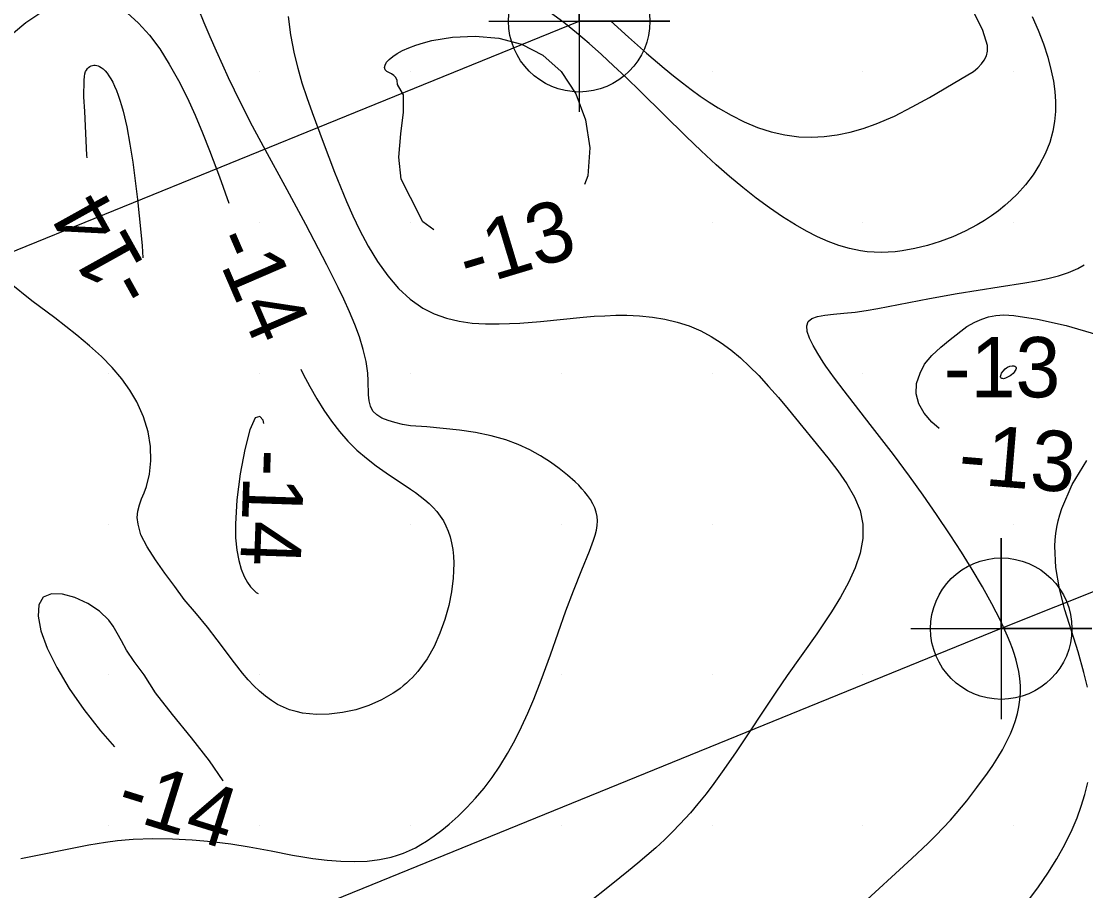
# Model space of a CAD drawing. Extents: x 2602990 to 2605851, y 618069 to 619180.
# Drawn here: x 2604202.1 to 2604237.38, y 618737.85 to 618766.67 of the extents above; entities that cross this region are included whole.
import ezdxf

# ---------------------------------------------------------------- set-up
doc = ezdxf.new("R2010")
doc.units = 0
for name, color, linetype in [('Default', 7, 'Continuous'), ('DTM Contours Major', 7, 'Continuous'), ('DTM Contours Major Text', 7, 'Continuous'), ('DTM Contours Minor', 7, 'Continuous'), ('DTM Contours Minor Text', 7, 'Continuous'), ('Exist DTM Scan Elevation Point', 7, 'Continuous'), ('Exist Structure Major Deck Tunnel Box Culvert', 7, 'Continuous'), ('Exist Structure Major Deck Tunnel Box Culvert Cogo Point CELL', 7, 'Continuous')]:
    doc.layers.add(name, color=color, linetype=linetype)

# ---------------------------------------------------------------- blocks, each defined once
blk = doc.blocks.new('POINT_DISPLAY')
at = {"layer": 'Default'}
blk.add_line((0, 0), (0, 0), dxfattribs=at)
blk = doc.blocks.new('EXIST STRUCTURE MAJOR DECK TUNNEL BOX CULVERT COGO POINT')
at = {"layer": 'Exist Structure Major Deck Tunnel Box Culvert Cogo Point CELL'}
blk.add_lwpolyline([(-0.06, 0), (0.06, 0), (0, 0), (0, 0.06), (0, -0.06)], dxfattribs=at)
blk.add_circle((0, 0), 0.04688, dxfattribs=at)

msp = doc.modelspace()

# ---------------------------------------------------------------- linework, layer by layer
at = {"layer": 'DTM Contours Major'}
for points in [[(2604204.167, 618764.167), (2604204.183, 618764.72), (2604204.192, 618764.834), (2604204.208, 618764.925), (2604204.231, 618765), (2604204.256, 618765.053), (2604204.288, 618765.099), (2604204.324, 618765.138), (2604204.366, 618765.17), (2604204.411, 618765.193), (2604204.459, 618765.209), (2604204.504, 618765.215), (2604204.55, 618765.215), (2604204.597, 618765.207), (2604204.646, 618765.193), (2604204.695, 618765.17), (2604204.745, 618765.141), (2604204.81, 618765.091), (2604204.875, 618765.029), (2604204.94, 618764.953), (2604205.004, 618764.865), (2604205.067, 618764.763), (2604205.129, 618764.649), (2604205.191, 618764.52), (2604205.251, 618764.377), (2604205.309, 618764.222), (2604205.365, 618764.055), (2604205.42, 618763.876), (2604205.471, 618763.685), (2604205.591, 618763.168), (2604205.697, 618762.6), (2604205.791, 618761.999), (2604205.875, 618761.381), (2604205.949, 618760.765), (2604206.065, 618759.677), (2604206.103, 618759.223), (2604206.122, 618758.824)], [(2604204.276, 618762.142), (2604204.27, 618762.233), (2604204.2, 618763.68), (2604204.167, 618764.167)], [(2604210, 618753.571), (2604209.848, 618753.523), (2604209.676, 618753.123), (2604209.504, 618752.471), (2604209.352, 618751.666), (2604209.242, 618750.809), (2604209.194, 618750), (2604209.203, 618749.542), (2604209.242, 618749.143), (2604209.306, 618748.798), (2604209.39, 618748.506), (2604209.488, 618748.261), (2604209.596, 618748.062), (2604209.692, 618747.925), (2604209.79, 618747.818), (2604209.886, 618747.738), (2604209.953, 618747.701)], [(2604210.139, 618753.339), (2604210.117, 618753.446), (2604210, 618753.571)]]:
    msp.add_lwpolyline(points, dxfattribs=at)
at = {"layer": 'DTM Contours Minor'}
for points in [[(2604201.834, 618766.286), (2604202.252, 618766.631), (2604202.675, 618766.921), (2604203.042, 618767.125), (2604203.406, 618767.281), (2604203.765, 618767.386), (2604204.118, 618767.439), (2604204.463, 618767.435), (2604204.799, 618767.373), (2604205.214, 618767.205), (2604205.611, 618766.947), (2604205.988, 618766.611), (2604206.347, 618766.208), (2604206.685, 618765.751), (2604207.004, 618765.25), (2604207.308, 618764.709), (2604207.592, 618764.143), (2604207.858, 618763.562), (2604208.106, 618762.974), (2604208.339, 618762.387), (2604208.664, 618761.517), (2604208.983, 618760.643)], [(2604213.75, 618753.75), (2604213.673, 618753.906), (2604213.63, 618754.088), (2604213.61, 618754.292), (2604213.599, 618754.753), (2604213.585, 618755), (2604213.53, 618755.391), (2604213.435, 618755.794), (2604213.306, 618756.205), (2604213.151, 618756.621), (2604212.976, 618757.039), (2604212.787, 618757.457), (2604212.603, 618757.842), (2604212.224, 618758.601), (2604211.525, 618759.934), (2604210.911, 618761.08), (2604210.124, 618762.518), (2604209.764, 618763.196), (2604209.365, 618763.98), (2604208.97, 618764.796), (2604208.775, 618765.215), (2604208.564, 618765.68), (2604208.358, 618766.149), (2604208.159, 618766.619), (2604207.968, 618767.087)], [(2604210.95, 618766.827), (2604211.017, 618766.222), (2604211.139, 618765.594), (2604211.26, 618765.114), (2604211.403, 618764.629), (2604211.563, 618764.141), (2604211.736, 618763.65), (2604212.101, 618762.665), (2604212.481, 618761.669), (2604212.676, 618761.177), (2604212.877, 618760.694), (2604213.087, 618760.221), (2604213.308, 618759.761), (2604213.598, 618759.217), (2604213.909, 618758.705), (2604214.244, 618758.234), (2604214.604, 618757.814), (2604214.991, 618757.453), (2604215.407, 618757.161), (2604215.79, 618756.967), (2604216.194, 618756.825), (2604216.614, 618756.727), (2604217.047, 618756.667), (2604217.49, 618756.639), (2604217.939, 618756.636), (2604218.279, 618756.646), (2604218.62, 618756.665), (2604219.306, 618756.721), (2604220.723, 618756.861), (2604221.086, 618756.89), (2604221.448, 618756.911), (2604221.809, 618756.923), (2604222.168, 618756.923), (2604222.596, 618756.905), (2604223.019, 618756.863), (2604223.435, 618756.795), (2604223.842, 618756.699), (2604224.239, 618756.57), (2604224.624, 618756.408), (2604224.966, 618756.225), (2604225.298, 618756.014), (2604225.621, 618755.775), (2604225.935, 618755.512), (2604226.243, 618755.227), (2604226.545, 618754.923), (2604226.873, 618754.568), (2604227.198, 618754.196), (2604227.52, 618753.812), (2604228.832, 618752.193), (2604229.165, 618751.765), (2604229.467, 618751.334), (2604229.718, 618750.898), (2604229.902, 618750.455), (2604230, 618750), (2604230, 618749.527), (2604229.911, 618749.043), (2604229.746, 618748.554), (2604229.523, 618748.063), (2604229.255, 618747.575), (2604228.959, 618747.095), (2604228.716, 618746.726), (2604228.468, 618746.363), (2604227.486, 618744.98), (2604227.111, 618744.434), (2604225.797, 618742.454), (2604225.391, 618741.866), (2604225.059, 618741.406), (2604224.797, 618741.06), (2604224.529, 618740.724), (2604224.28, 618740.431), (2604223.932, 618740.05), (2604223.687, 618739.799), (2604223.416, 618739.536), (2604223.132, 618739.275), (2604222.839, 618739.015), (2604222.537, 618738.758), (2604222.23, 618738.503), (2604221.65, 618738.039), (2604220.849, 618737.407)], [(2604235.613, 618766.827), (2604235.807, 618766.376), (2604235.98, 618765.924), (2604236.127, 618765.475), (2604236.244, 618765.029), (2604236.312, 618764.684), (2604236.359, 618764.344), (2604236.382, 618764.007), (2604236.38, 618763.676), (2604236.352, 618763.35), (2604236.297, 618763.03), (2604236.19, 618762.647), (2604236.042, 618762.275), (2604235.858, 618761.917), (2604235.639, 618761.574), (2604235.39, 618761.249), (2604235.113, 618760.942), (2604234.914, 618760.749), (2604234.706, 618760.565), (2604234.488, 618760.39), (2604234.26, 618760.225), (2604234.025, 618760.069), (2604233.782, 618759.923), (2604233.388, 618759.713), (2604232.98, 618759.528), (2604232.564, 618759.369), (2604232.142, 618759.237), (2604231.72, 618759.134), (2604231.301, 618759.06), (2604231.066, 618759.032), (2604230.833, 618759.014), (2604230.602, 618759.007), (2604230.371, 618759.012), (2604230.142, 618759.03), (2604229.913, 618759.06), (2604229.559, 618759.133), (2604229.204, 618759.236), (2604228.848, 618759.368), (2604228.49, 618759.527), (2604228.129, 618759.712), (2604227.765, 618759.919), (2604227.335, 618760.189), (2604226.9, 618760.486), (2604226.462, 618760.808), (2604226.021, 618761.154), (2604225.58, 618761.522), (2604225.138, 618761.909), (2604224.638, 618762.37), (2604224.139, 618762.848), (2604222.638, 618764.328), (2604222.135, 618764.817), (2604221.733, 618765.198), (2604221.328, 618765.571), (2604220.918, 618765.934), (2604220.502, 618766.286), (2604220.079, 618766.626), (2604219.645, 618766.951)], [(2604234.13, 618765.87), (2604233.969, 618766.363), (2604233.66, 618766.99)], [(2604221.626, 618766.688), (2604222.222, 618766.142), (2604222.821, 618765.613), (2604223.414, 618765.111), (2604223.715, 618764.866), (2604224.013, 618764.631), (2604224.31, 618764.406), (2604224.606, 618764.192), (2604224.902, 618763.99), (2604225.199, 618763.801), (2604225.63, 618763.553), (2604226.067, 618763.335), (2604226.509, 618763.152), (2604226.958, 618763.006), (2604227.414, 618762.901), (2604227.878, 618762.84), (2604228.295, 618762.825), (2604228.717, 618762.845), (2604229.144, 618762.901), (2604229.575, 618762.99), (2604230.008, 618763.112), (2604230.442, 618763.265), (2604231.044, 618763.527), (2604231.635, 618763.828), (2604232.204, 618764.147), (2604233.231, 618764.754), (2604233.667, 618765), (2604233.806, 618765.131), (2604233.926, 618765.257), (2604234.023, 618765.385), (2604234.092, 618765.524), (2604234.129, 618765.683), (2604234.13, 618765.87)], [(2604214.569, 618764.569), (2604214.557, 618764.706), (2604214.511, 618764.805), (2604214.444, 618764.874), (2604214.365, 618764.923), (2604214.219, 618765), (2604214.161, 618765.061), (2604214.141, 618765.135), (2604214.157, 618765.219), (2604214.209, 618765.31), (2604214.295, 618765.407), (2604214.413, 618765.505), (2604214.562, 618765.603), (2604214.74, 618765.699), (2604214.945, 618765.792), (2604215.176, 618765.879), (2604215.429, 618765.958), (2604215.704, 618766.029), (2604216.396, 618766.146), (2604217.148, 618766.181), (2604217.924, 618766.11), (2604218.683, 618765.906), (2604219.388, 618765.544), (2604220, 618765), (2604220.48, 618764.268), (2604220.803, 618763.402), (2604220.944, 618762.471), (2604220.874, 618761.547), (2604220.771, 618761.259)], [(2604215.779, 618759.754), (2604215.404, 618760.019), (2604215, 618760.833), (2604214.69, 618761.432), (2604214.619, 618762.163), (2604214.68, 618762.934), (2604214.764, 618763.653), (2604214.763, 618764.229), (2604214.569, 618764.569)], [(2604229.861, 618737.309), (2604231.62, 618738.922), (2604232.157, 618739.43), (2604232.414, 618739.683), (2604232.662, 618739.937), (2604232.901, 618740.192), (2604233.089, 618740.404), (2604233.271, 618740.618), (2604233.446, 618740.833), (2604233.78, 618741.266), (2604234.124, 618741.741), (2604234.301, 618742), (2604234.468, 618742.26), (2604234.623, 618742.521), (2604234.764, 618742.784), (2604234.89, 618743.047), (2604234.981, 618743.27), (2604235.06, 618743.494), (2604235.124, 618743.721), (2604235.172, 618743.949), (2604235.205, 618744.18), (2604235.221, 618744.414), (2604235.219, 618744.645), (2604235.2, 618744.88), (2604235.164, 618745.121), (2604235.125, 618745.304), (2604235.077, 618745.491), (2604235.02, 618745.682), (2604234.954, 618745.878), (2604234.879, 618746.078), (2604234.795, 618746.283), (2604234.556, 618746.809), (2604234.274, 618747.36), (2604233.959, 618747.926), (2604233.619, 618748.5), (2604233.262, 618749.075), (2604232.895, 618749.641), (2604232.443, 618750.315), (2604231.993, 618750.965), (2604231.546, 618751.587), (2604231.011, 618752.308), (2604230.243, 618753.308), (2604229.374, 618754.415), (2604229.053, 618754.841), (2604228.77, 618755.239), (2604228.683, 618755.368), (2604228.499, 618755.654), (2604228.344, 618755.923), (2604228.226, 618756.17), (2604228.155, 618756.388), (2604228.139, 618756.572), (2604228.187, 618756.717), (2604228.306, 618756.818), (2604228.49, 618756.885), (2604228.732, 618756.928), (2604229.027, 618756.96), (2604229.366, 618756.99), (2604229.743, 618757.031), (2604230.106, 618757.084), (2604230.492, 618757.15), (2604232.203, 618757.481), (2604233.126, 618757.642), (2604234.518, 618757.863), (2604235.369, 618757.995), (2604235.756, 618758.062), (2604236.127, 618758.138), (2604236.481, 618758.229), (2604236.815, 618758.338), (2604237.127, 618758.472), (2604237.337, 618758.591)], [(2604205.968, 618750), (2604205.94, 618750.225), (2604205.959, 618750.435), (2604206.012, 618750.636), (2604206.087, 618750.834), (2604206.171, 618751.037), (2604206.25, 618751.25), (2604206.35, 618751.653), (2604206.394, 618752.097), (2604206.379, 618752.57), (2604206.3, 618753.061), (2604206.152, 618753.56), (2604205.93, 618754.056), (2604205.7, 618754.441), (2604205.425, 618754.818), (2604205.107, 618755.188), (2604204.751, 618755.552), (2604204.359, 618755.912), (2604203.936, 618756.269), (2604203.206, 618756.835), (2604202.448, 618757.407), (2604201.705, 618757.998)], [(2604233.446, 618756.554), (2604233.712, 618756.691), (2604233.944, 618756.798), (2604234.166, 618756.875), (2604234.401, 618756.921), (2604234.671, 618756.935), (2604235, 618756.917), (2604235.789, 618756.8), (2604236.742, 618756.586), (2604237.75, 618756.287), (2604238.702, 618755.914), (2604239.489, 618755.481), (2604240, 618755), (2604240.148, 618754.413), (2604239.885, 618753.821), (2604239.295, 618753.262), (2604238.466, 618752.779), (2604238.241, 618752.694)], [(2604232.531, 618753.168), (2604232.287, 618753.376), (2604232.03, 618753.675), (2604231.851, 618753.991), (2604231.761, 618754.32), (2604231.772, 618754.658), (2604231.892, 618755), (2604232.045, 618755.299), (2604232.285, 618755.59), (2604232.577, 618755.868), (2604232.89, 618756.126), (2604233.446, 618756.554)], [(2604234.797, 618755.203), (2604234.874, 618755.237), (2604234.943, 618755.251), (2604235, 618755.25), (2604235.038, 618755.239), (2604235.063, 618755.219), (2604235.076, 618755.193), (2604235.078, 618755.162), (2604235.069, 618755.127), (2604235.05, 618755.088), (2604235.018, 618755.043), (2604234.976, 618754.998), (2604234.928, 618754.955), (2604234.875, 618754.914), (2604234.819, 618754.879), (2604234.725, 618754.837), (2604234.655, 618754.822), (2604234.625, 618754.823), (2604234.599, 618754.829), (2604234.58, 618754.842), (2604234.569, 618754.857), (2604234.562, 618754.876), (2604234.561, 618754.9), (2604234.577, 618754.962), (2604234.595, 618755), (2604234.648, 618755.071), (2604234.719, 618755.145), (2604234.758, 618755.177), (2604234.797, 618755.203)], [(2604211.36, 618755.137), (2604211.443, 618754.973), (2604211.665, 618754.559), (2604211.894, 618754.158), (2604212.131, 618753.774), (2604212.38, 618753.411), (2604212.642, 618753.069), (2604212.92, 618752.753), (2604213.224, 618752.455), (2604213.541, 618752.184), (2604213.866, 618751.934), (2604214.191, 618751.703), (2604214.996, 618751.163), (2604215.164, 618751.045), (2604215.324, 618750.928), (2604215.476, 618750.808), (2604215.618, 618750.684), (2604215.75, 618750.555), (2604215.875, 618750.414), (2604215.988, 618750.266), (2604216.089, 618750.109), (2604216.177, 618749.944), (2604216.252, 618749.769), (2604216.314, 618749.585), (2604216.365, 618749.38), (2604216.402, 618749.164), (2604216.425, 618748.937), (2604216.435, 618748.702), (2604216.431, 618748.457), (2604216.415, 618748.205), (2604216.358, 618747.758), (2604216.266, 618747.299), (2604216.139, 618746.838), (2604215.977, 618746.384), (2604215.78, 618745.949), (2604215.548, 618745.541), (2604215.399, 618745.321), (2604215.238, 618745.115), (2604215.064, 618744.922), (2604214.967, 618744.825), (2604214.866, 618744.732), (2604214.762, 618744.643), (2604214.654, 618744.557), (2604214.543, 618744.476), (2604214.429, 618744.399), (2604214.036, 618744.174), (2604213.618, 618743.991), (2604213.184, 618743.85), (2604212.744, 618743.753), (2604212.307, 618743.7), (2604211.883, 618743.693), (2604211.65, 618743.709), (2604211.423, 618743.74), (2604211.205, 618743.787), (2604210.994, 618743.85), (2604210.79, 618743.929), (2604210.595, 618744.025), (2604210.387, 618744.15), (2604210.188, 618744.295), (2604209.994, 618744.459), (2604209.804, 618744.643), (2604209.616, 618744.845), (2604209.429, 618745.064), (2604209.164, 618745.399), (2604208.59, 618746.16), (2604208.265, 618746.582), (2604207.905, 618747.03), (2604207.5, 618747.5), (2604207.19, 618747.935), (2604206.86, 618748.378), (2604206.542, 618748.818), (2604206.266, 618749.243), (2604206.064, 618749.641), (2604205.968, 618750)], [(2604202.083, 618738.919), (2604202.799, 618739.06), (2604203.505, 618739.208), (2604204.338, 618739.371), (2604204.889, 618739.46), (2604205.286, 618739.509), (2604205.677, 618739.546), (2604205.807, 618739.555), (2604206.459, 618739.58), (2604207.112, 618739.573), (2604207.763, 618739.538), (2604208.407, 618739.478), (2604209.039, 618739.398), (2604209.656, 618739.3), (2604210.383, 618739.166), (2604211.085, 618739.032), (2604211.428, 618738.971), (2604211.766, 618738.918), (2604212.235, 618738.861), (2604212.693, 618738.826), (2604213.137, 618738.816), (2604213.565, 618738.834), (2604213.975, 618738.883), (2604214.363, 618738.964), (2604214.571, 618739.026), (2604214.773, 618739.099), (2604214.969, 618739.182), (2604215.161, 618739.276), (2604215.348, 618739.379), (2604215.533, 618739.492), (2604215.785, 618739.663), (2604216.035, 618739.851), (2604216.284, 618740.057), (2604216.579, 618740.322), (2604216.871, 618740.609), (2604217.158, 618740.919), (2604217.438, 618741.25), (2604217.707, 618741.602), (2604217.963, 618741.974), (2604218.22, 618742.393), (2604218.46, 618742.829), (2604218.684, 618743.278), (2604218.892, 618743.734), (2604219.087, 618744.195), (2604219.335, 618744.826), (2604219.643, 618745.672), (2604220.154, 618747.129), (2604220.4, 618747.793), (2604220.68, 618748.489), (2604220.933, 618749.102), (2604221.071, 618749.465), (2604221.124, 618749.635), (2604221.165, 618749.798), (2604221.19, 618749.956), (2604221.198, 618750.11), (2604221.187, 618750.255), (2604221.158, 618750.397), (2604221.112, 618750.538), (2604221.048, 618750.677), (2604220.968, 618750.815), (2604220.872, 618750.953), (2604220.783, 618751.064), (2604220.685, 618751.175), (2604220.578, 618751.287), (2604220.462, 618751.399), (2604220.203, 618751.628), (2604219.933, 618751.844), (2604219.636, 618752.06), (2604219.31, 618752.269), (2604218.956, 618752.465), (2604218.573, 618752.643), (2604218.161, 618752.797), (2604217.673, 618752.933), (2604217.159, 618753.038), (2604216.626, 618753.118), (2604216.083, 618753.176), (2604215.538, 618753.221), (2604215, 618753.256), (2604214.737, 618753.308), (2604214.486, 618753.365), (2604214.255, 618753.432), (2604214.05, 618753.515), (2604213.88, 618753.619), (2604213.75, 618753.75)], [(2604237.439, 618744.596), (2604237.327, 618745.082), (2604237.13, 618745.766), (2604236.91, 618746.459), (2604236.694, 618747.158), (2604236.511, 618747.861), (2604236.39, 618748.567), (2604236.358, 618749.272), (2604236.37, 618749.48), (2604236.392, 618749.688), (2604236.425, 618749.896), (2604236.469, 618750.105), (2604236.524, 618750.313), (2604236.59, 618750.522), (2604236.938, 618751.317), (2604237.418, 618752.107)], [(2604206.176, 618745), (2604205.834, 618745.449), (2604205.59, 618745.821), (2604205.414, 618746.13), (2604205.276, 618746.39), (2604205.148, 618746.614), (2604205, 618746.818), (2604204.688, 618747.112), (2604204.3, 618747.368), (2604203.877, 618747.565), (2604203.462, 618747.68), (2604203.096, 618747.693), (2604202.822, 618747.581), (2604202.674, 618747.331), (2604202.652, 618746.954), (2604202.75, 618746.468), (2604202.96, 618745.894), (2604203.276, 618745.25), (2604203.689, 618744.554), (2604204.171, 618743.854), (2604204.722, 618743.149), (2604205.192, 618742.617)], [(2604208.792, 618741.493), (2604208.79, 618741.496), (2604208.334, 618742.16), (2604207.737, 618742.917), (2604207.107, 618743.693), (2604206.551, 618744.412), (2604206.176, 618745)], [(2604235.503, 618737.546), (2604235.823, 618737.98), (2604236.133, 618738.432), (2604236.426, 618738.901), (2604236.696, 618739.384), (2604236.937, 618739.879), (2604237.098, 618740.261), (2604237.238, 618740.648), (2604237.357, 618741.041), (2604237.455, 618741.439)]]:
    msp.add_lwpolyline(points, dxfattribs=at)
at = {"layer": 'Exist Structure Major Deck Tunnel Box Culvert'}
for p, q in [((2604194.513, 618756.074), (2604220.595, 618766.669)), ((2604194.513, 618756.074), (2604220.595, 618766.669)), ((2604259.929, 618756.694), (2604234.585, 618746.537)), ((2604259.929, 618756.694), (2604234.585, 618746.537)), ((2604234.585, 618746.537), (2604203.735, 618733.987)), ((2604234.585, 618746.537), (2604203.735, 618733.987))]:
    msp.add_line(p, q, dxfattribs=at)

# ---------------------------------------------------------------- block references
at = {"layer": 'Exist DTM Scan Elevation Point', "xscale": 1.3123333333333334, "yscale": 1.3123333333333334}
for p in [(2604205, 618765), (2604210, 618765), (2604215, 618765), (2604220, 618765), (2604225, 618765), (2604230, 618765), (2604235, 618765), (2604205, 618760), (2604210, 618760), (2604215, 618760), (2604220, 618760), (2604225, 618760), (2604230, 618760), (2604235, 618760), (2604205, 618755), (2604210, 618755), (2604215, 618755), (2604220, 618755), (2604225, 618755), (2604230, 618755), (2604235, 618755), (2604205, 618750), (2604210, 618750), (2604215, 618750), (2604220, 618750), (2604225, 618750), (2604230, 618750), (2604235, 618750), (2604205, 618745), (2604210, 618745), (2604215, 618745), (2604220, 618745), (2604225, 618745), (2604230, 618745), (2604235, 618745), (2604205, 618740), (2604210, 618740), (2604215, 618740), (2604220, 618740), (2604225, 618740), (2604230, 618740), (2604235, 618740)]:
    msp.add_blockref('POINT_DISPLAY', p, dxfattribs=at)
at = {"layer": 'Exist Structure Major Deck Tunnel Box Culvert Cogo Point CELL', "xscale": 50, "yscale": 50}
for p in [(2604220.595, 618766.669), (2604234.585, 618746.537)]:
    msp.add_blockref('EXIST STRUCTURE MAJOR DECK TUNNEL BOX CULVERT COGO POINT', p, dxfattribs=at)

# ---------------------------------------------------------------- texts
at = {"layer": 'DTM Contours Major Text'}
for rotation, p in [(119.0873, (2604206.636, 618757.818)), (268.1114, (2604209.488, 618752.504))]:
    msp.add_text('-14', height=2, rotation=rotation, dxfattribs=at).set_placement(p)
at = {"layer": 'DTM Contours Minor Text'}
for s, rotation, p in [('-13', 16.7833, (2604216.908, 618757.807)), ('-14', 293.3498, (2604208.343, 618759.408)), ('-13', 355.251, (2604233.123, 618751.361)), ('-14', 342.6624, (2604205.156, 618740.368))]:
    msp.add_text(s, height=2, rotation=rotation, dxfattribs=at).set_placement(p)
msp.add_text('-13', height=2, dxfattribs=at).set_placement((2604232.679, 618754.203))

doc.saveas('drawing.dxf')
